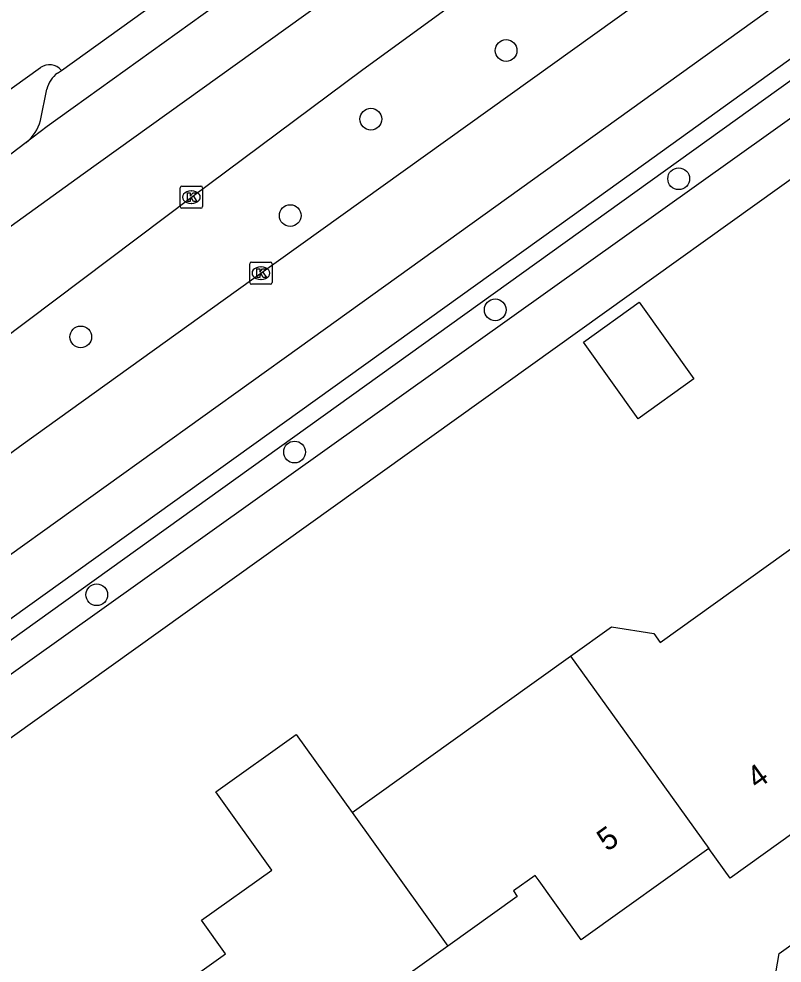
# Model space of a CAD drawing. Extents: x 158461 to 159795, y 387220 to 388672.
# Drawn here: x 159231.25 to 159265.54, y 387763.85 to 387806.3 of the extents above; entities that cross this region are included whole.
import ezdxf

# ---------------------------------------------------------------- set-up
doc = ezdxf.new("R2010")
doc.units = 0
for name, color, linetype in [('IMGEO_Boom', 7, 'Continuous'), ('IMGEO_Kolk', 7, 'Continuous'), ('IMGEO_Muur', 7, 'Continuous'), ('IMGEO_Pand', 7, 'Continuous'), ('IMGEO_Pand_nummerreeks', 7, 'Continuous'), ('IMGEO_Parkeervlak_open', 7, 'Continuous'), ('IMGEO_Rijbaan_lokaal_gesloten', 7, 'Continuous'), ('IMGEO_Rijbaan_lokaal_open', 7, 'Continuous'), ('IMGEO_Voetpad_open', 7, 'Continuous')]:
    doc.layers.add(name, color=color, linetype=linetype)

msp = doc.modelspace()

# ---------------------------------------------------------------- linework, layer by layer
at = {"layer": 'IMGEO_Boom'}
for centre in [(159253.14, 387804.873), (159247.064, 387801.789), (159260.894, 387799.111), (159243.44, 387797.452), (159252.651, 387793.216), (159234.028, 387792), (159243.635, 387786.825), (159234.746, 387780.409)]:
    msp.add_circle(centre, 0.489, dxfattribs=at)
at = {"layer": 'IMGEO_Kolk'}
for p, q in [((159238.498, 387797.855), (159238.498, 387798.707)), ((159238.573, 387798.781), (159239.425, 387798.781)), ((159239.499, 387798.707), (159239.499, 387797.855)), ((159238.986, 387798.561), (159239.011, 387798.561)), ((159239.425, 387797.781), (159238.573, 387797.781)), ((159239.009, 387798.001), (159238.984, 387798.001)), ((159241.624, 387794.44), (159241.624, 387795.292)), ((159241.699, 387795.366), (159242.551, 387795.366)), ((159242.625, 387795.292), (159242.625, 387794.44)), ((159242.112, 387795.146), (159242.137, 387795.146)), ((159242.551, 387794.366), (159241.699, 387794.366)), ((159242.135, 387794.586), (159242.11, 387794.586))]:
    msp.add_line(p, q, dxfattribs=at)
for points in [[(159238.498, 387797.855), (159238.498, 387798.707)], [(159238.573, 387798.781), (159239.425, 387798.781)], [(159239.499, 387798.707), (159239.499, 387797.855)], [(159238.819, 387798.481), (159238.942, 387798.481), (159238.942, 387798.33), (159239.072, 387798.481), (159239.236, 387798.481), (159239.09, 387798.33), (159239.243, 387798.081), (159239.091, 387798.081), (159239.006, 387798.245), (159238.942, 387798.178), (159238.942, 387798.081), (159238.819, 387798.081), (159238.819, 387798.481)], [(159239.425, 387797.781), (159238.573, 387797.781)], [(159241.624, 387794.44), (159241.624, 387795.292)], [(159241.699, 387795.366), (159242.551, 387795.366)], [(159242.625, 387795.292), (159242.625, 387794.44)], [(159241.945, 387795.066), (159242.068, 387795.066), (159242.068, 387794.915), (159242.198, 387795.066), (159242.362, 387795.066), (159242.216, 387794.915), (159242.369, 387794.666), (159242.217, 387794.666), (159242.132, 387794.83), (159242.068, 387794.763), (159242.068, 387794.666), (159241.945, 387794.666), (159241.945, 387795.066)], [(159242.551, 387794.366), (159241.699, 387794.366)]]:
    msp.add_lwpolyline(points, dxfattribs=at)
for centre, start, end in [((159238.575, 387798.705), 91.552, 178.448), ((159238.575, 387798.705), 91.552, 178.448), ((159239.423, 387798.705), 1.552, 88.448), ((159239.423, 387798.705), 1.552, 88.448), ((159238.575, 387797.857), 181.552, 268.448), ((159238.575, 387797.857), 181.552, 268.448), ((159239.423, 387797.857), 271.552, 358.448), ((159239.423, 387797.857), 271.552, 358.448), ((159241.701, 387795.29), 91.552, 178.448), ((159241.701, 387795.29), 91.552, 178.448), ((159242.549, 387795.29), 1.552, 88.448), ((159242.549, 387795.29), 1.552, 88.448), ((159241.701, 387794.442), 181.552, 268.448), ((159241.701, 387794.442), 181.552, 268.448), ((159242.549, 387794.442), 271.552, 358.448), ((159242.549, 387794.442), 271.552, 358.448)]:
    msp.add_arc(centre, 0.0765, start, end, dxfattribs=at)
for centre, major_axis, ratio, start_param, end_param in [((159238.985, 387798.281), (-0.387, 0.002), 0.722429, 4.712389, 7.853982), ((159239.01, 387798.281), (-0.39, 0.002), 0.717154, 1.570796, 4.712389), ((159242.111, 387794.866), (-0.387, 0.002), 0.722429, 4.712389, 7.853982), ((159242.136, 387794.866), (-0.39, 0.002), 0.717154, 1.570796, 4.712389)]:
    msp.add_ellipse(centre, major_axis=major_axis, ratio=ratio, start_param=start_param, end_param=end_param, dxfattribs=at)
at = {"layer": 'IMGEO_Muur'}
msp.add_lwpolyline([(159303.107, 387825.734), (159219.866, 387766.077)], dxfattribs=at)
at = {"layer": 'IMGEO_Pand'}
for points in [[(159259.08, 387788.324), (159256.616, 387791.765), (159259.115, 387793.555), (159261.579, 387790.114), (159259.08, 387788.324)], [(159256.039, 387777.651), (159257.872, 387778.963), (159259.783, 387778.665), (159260.069, 387778.265), (159266.524, 387782.887), (159266.717, 387783.025), (159266.872, 387783.136)], [(159270.148, 387778.56), (159271.07, 387777.272), (159267.148, 387774.464), (159269.026, 387771.842), (159263.203, 387767.673), (159262.251, 387769.009)], [(159246.217, 387770.619), (159252.982, 387775.462), (159256.039, 387777.651)], [(159256.039, 387777.651), (159257.118, 387776.148), (159258.189, 387774.648), (159262.251, 387769.009)], [(159238.638, 387760.706), (159237.594, 387762.164), (159240.534, 387764.269), (159239.455, 387765.777), (159242.607, 387768.034), (159240.092, 387771.546), (159243.702, 387774.131), (159246.217, 387770.619)], [(159246.217, 387770.619), (159250.519, 387764.612)], [(159262.251, 387769.009), (159256.516, 387764.903), (159254.621, 387767.549), (159254.446, 387767.793), (159253.469, 387767.094), (159253.644, 387766.85), (159250.519, 387764.612)], [(159250.519, 387764.612), (159246.754, 387761.916), (159248.635, 387759.288), (159243.252, 387755.433), (159242.894, 387755.177), (159242.699, 387755.037)]]:
    msp.add_lwpolyline(points, dxfattribs=at)
at = {"layer": 'IMGEO_Parkeervlak_open'}
for points in [[(159232.984, 387803.858), (159233.157, 387803.982)], [(159232.214, 387801.728), (159232.51, 387803.131)]]:
    msp.add_lwpolyline(points, dxfattribs=at)
for centre, radius, start, end in [((159233.683, 387802.884), 1.199, 125.6812, 168.1105), ((159230.319, 387802.251), 1.966, 309.9671, 344.5566)]:
    msp.add_arc(centre, radius, start, end, dxfattribs=at)
at = {"layer": 'IMGEO_Rijbaan_lokaal_gesloten'}
for points in [[(159362.464, 387894.175), (159362.457, 387894.163), (159361.328, 387892.332), (159359.814, 387890.367), (159358.762, 387889.229), (159357.6, 387888.103), (159356.584, 387887.282), (159350.468, 387882.827), (159305.218, 387850.303), (159292.142, 387840.964), (159262.355, 387819.579), (159234.134, 387799.313), (159220.483, 387789.45), (159216.18, 387787.175), (159211.29, 387784.59), (159210.462, 387784.13)], [(159214.645, 387768.545), (159219.859, 387773.204), (159221.438, 387774.616), (159225.716, 387778.318), (159230.826, 387782.182), (159243.853, 387791.543), (159266.445, 387807.778), (159283.029, 387819.662), (159301.822, 387833.141), (159320.964, 387846.898), (159342.201, 387862.095), (159364.131, 387877.774), (159366.64, 387879.613)], [(159287.268, 387840.723), (159282.188, 387837.126), (159268.697, 387827.422), (159256.568, 387818.725), (159245.96, 387811.116), (159232.525, 387801.459), (159231.582, 387800.745)], [(159201.915, 387770.417), (159209.504, 387776.112), (159224.257, 387787.184), (159238.999, 387798.281), (159246.695, 387804.016), (159250.763, 387806.969), (159261.561, 387814.696), (159267.608, 387819.082), (159278.694, 387827.124), (159294.287, 387838.368)], [(159297.206, 387834.328), (159280.691, 387822.526), (159270.371, 387815.125), (159259.925, 387807.634), (159241.009, 387794.063), (159231.446, 387787.171), (159217.149, 387776.687), (159212.048, 387773.054), (159211.04, 387772.323)], [(159219.705, 387769.67), (159223.407, 387773.077), (159224.861, 387774.398), (159230.249, 387778.893), (159256.111, 387797.449), (159285.066, 387818.293), (159303.798, 387831.383)], [(159231.582, 387800.745), (159227.168, 387797.404), (159223.103, 387794.452), (159220.664, 387792.671)]]:
    msp.add_lwpolyline(points, dxfattribs=at)
at = {"layer": 'IMGEO_Rijbaan_lokaal_open'}
msp.add_lwpolyline([(159232.039, 387749.261), (159236.184, 387743.412), (159238.603, 387745.147), (159240.605, 387744.76), (159247.948, 387750), (159265.053, 387762.206), (159265.409, 387764.288), (159291.33, 387782.791), (159291.199, 387784.46), (159296.92, 387788.616), (159298.653, 387788.087), (159304.712, 387792.385), (159307.252, 387792.251), (159320.165, 387774.132), (159324.208, 387773.477), (159343.063, 387787.123), (159343.181, 387788.954)], dxfattribs=at)
at = {"layer": 'IMGEO_Voetpad_open'}
for points in [[(159233.157, 387803.982), (159272.2, 387832.035)], [(159273.442, 387807.19), (159219.977, 387769.057), (159225.144, 387773.8), (159230.812, 387778.327), (159301.249, 387828.914), (159302.094, 387827.801), (159273.442, 387807.19)], [(159307.132, 387828.619), (159303.107, 387825.734), (159219.866, 387766.077)], [(159209.5, 387787.805), (159232.218, 387804.111)]]:
    msp.add_lwpolyline(points, dxfattribs=at)
msp.add_arc((159232.619, 387803.545), 0.693, 39.0629, 125.2924, dxfattribs=at)

# ---------------------------------------------------------------- texts
at = {"layer": 'IMGEO_Pand_nummerreeks'}
for s, rotation, p in [('4', 35.5979, (159264.414, 387771.638)), ('5', 35.6036, (159257.681, 387768.835))]:
    msp.add_text(s, height=1, rotation=rotation, dxfattribs=at).set_placement(p)

doc.saveas('drawing.dxf')
